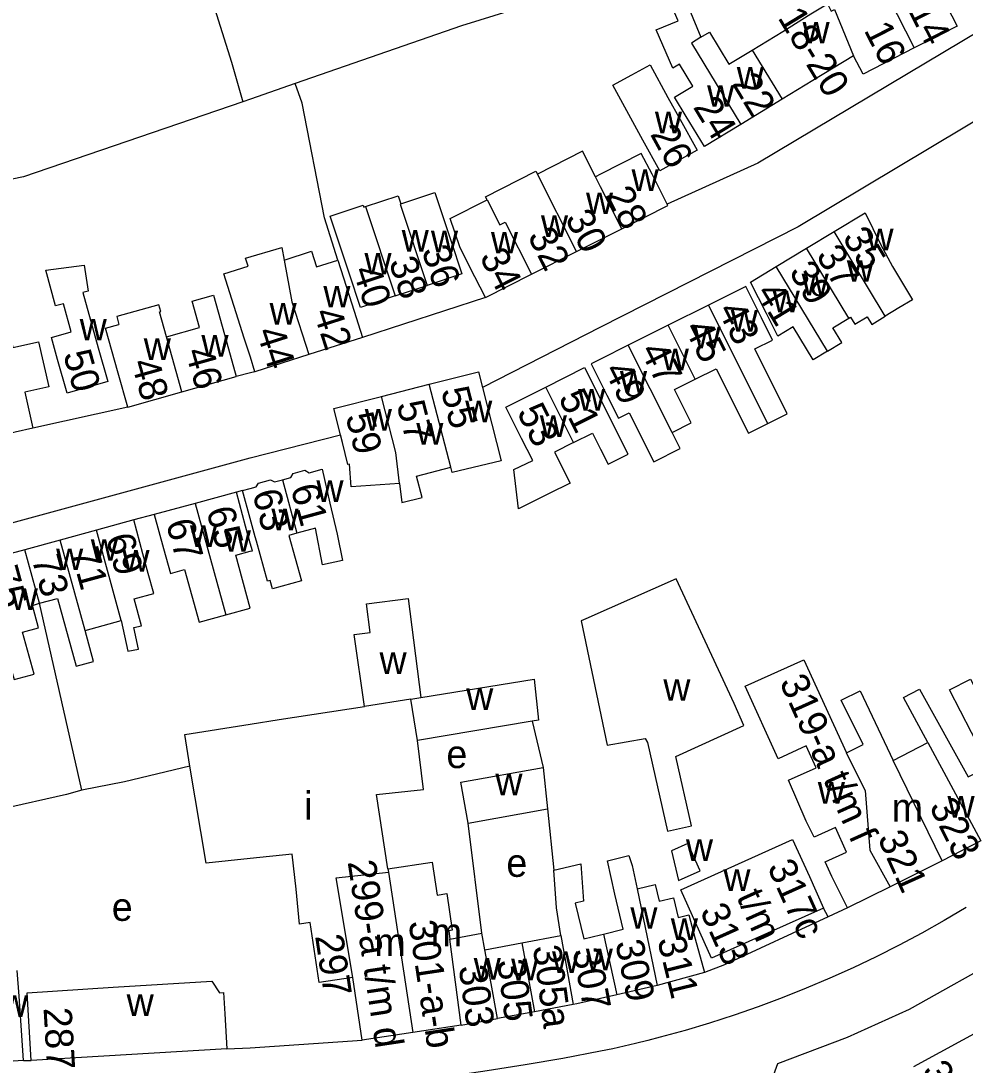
# Model space of a CAD drawing. Extents: x 163012 to 165277, y 382513 to 383987.
# Drawn here: x 163267.3 to 163402, y 383627.2 to 383776.1 of the extents above; entities that cross this region are included whole.
import ezdxf

# ---------------------------------------------------------------- set-up
doc = ezdxf.new("R2010")
doc.units = 0
for name, color, linetype in [('BLT_Basislijn', 7, 'Continuous'), ('BLT_Bebouwing', 7, 'Continuous'), ('BLT_Centroide', 7, 'Continuous'), ('BLT_Huisnummer', 7, 'Continuous'), ('BLT_Huisnummer_ tussenligend', 7, 'Continuous'), ('BLT_Huisnummer_reeks', 7, 'Continuous'), ('BLT_Onderverdeling_panden', 7, 'Continuous')]:
    doc.layers.add(name, color=color, linetype=linetype)

msp = doc.modelspace()

# ---------------------------------------------------------------- linework, layer by layer
at = {"layer": 'BLT_Basislijn'}
for p, q in [((163333.58, 383736.67), (163316.05, 383731.01)), ((163350, 383732.45), (163333.15, 383723.87)), ((163282.57, 383721.07), (163269.05, 383718.07)), ((163298.95, 383709.17), (163298.07, 383708.92)), ((163286.36, 383705.72), (163283.42, 383704.96)), ((163276.02, 383666.43), (163269.99, 383693.08)), ((163340.24, 383676.28), (163341.83, 383669.68)), ((163276.02, 383666.43), (163273.85, 383665.79)), ((163273.85, 383665.79), (163264.55, 383663.73)), ((163342.45, 383663.76), (163343.32, 383655.03)), ((163333.05, 383646.04), (163331.14, 383661.73)), ((163382.45, 383648.35), (163381.81, 383649.59)), ((163385.2, 383649.62), (163382.45, 383648.35)), ((163351.73, 383629.53), (163350, 383629.19)), ((163267.7, 383627.86), (163268.8, 383627.85))]:
    msp.add_line(p, q, dxfattribs=at)
for points in [[(163287.46, 383801.72), (163297.39, 383770.27), (163298.98, 383764.61)], [(163436.46, 383800.74), (163428.08, 383793.47), (163406.94, 383776.46), (163372.44, 383755.87), (163359.51, 383750)], [(163337.38, 383777.65), (163330.19, 383775.45), (163306.47, 383767.21)], [(163306.47, 383767.21), (163300.06, 383764.98), (163298.98, 383764.61)], [(163312.53, 383742.02), (163310.61, 383748.04), (163307.44, 383764.43), (163306.47, 383767.21)], [(163298.98, 383764.61), (163267.7, 383753.9), (163243.93, 383749)], [(163406.55, 383763.74), (163378.18, 383746.79), (163350, 383732.45)], [(163300.72, 383726.11), (163300.06, 383725.93), (163298.05, 383725.42)], [(163157.64, 383674.98), (163300.05, 383713.83), (163312.91, 383717.09)], [(163291.45, 383669.83), (163282.13, 383667.63), (163276.02, 383666.43)], [(163402.15, 383649.68), (163399, 383647.82), (163395.81, 383646.04), (163392.58, 383644.32), (163389.32, 383642.67), (163386.01, 383641.1), (163382.68, 383639.6), (163379.31, 383638.17), (163375.91, 383636.82), (163372.49, 383635.54), (163369.03, 383634.33), (163365.55, 383633.21), (163362.05, 383632.15), (163358.52, 383631.18), (163356.75, 383630.73)], [(163382.45, 383648.35), (163367.68, 383641.5), (163364.83, 383640.41)], [(163359.07, 383620.99), (163368.14, 383623.26), (163374.34, 383624.82), (163375.27, 383627.45), (163385.2, 383631.18), (163394.04, 383635.21), (163408, 383643), (163411.11, 383644.02), (163414.54, 383644.24)], [(163296.71, 383629.52), (163300.05, 383629.69), (163316.02, 383630.75)], [(163356.75, 383630.73), (163354.98, 383630.28), (163351.73, 383629.53)], [(163350, 383629.19), (163344.63, 383628.17), (163339.24, 383627.24), (163333.84, 383626.38), (163328.43, 383625.6), (163323.01, 383624.9), (163317.58, 383624.28), (163312.13, 383623.74), (163306.69, 383623.28), (163301.23, 383622.9), (163295.77, 383622.6), (163292.17, 383622.44)]]:
    msp.add_lwpolyline(points, dxfattribs=at)
at = {"layer": 'BLT_Bebouwing'}
for p, q in [((163371.62, 383771.99), (163375.98, 383774.64)), ((163386.09, 383771.17), (163380.25, 383767.62)), ((163380.25, 383767.62), (163375.89, 383764.97)), ((163375.89, 383764.97), (163369.99, 383761.39)), ((163350, 383754.29), (163349.26, 383753.92)), ((163350, 383744.98), (163353.01, 383746.5)), ((163346.59, 383743.25), (163350, 383744.98)), ((163379.37, 383743.72), (163383.29, 383746.09)), ((163340.16, 383740), (163346.59, 383743.25)), ((163375.04, 383741.09), (163379.37, 383743.72)), ((163333.58, 383736.67), (163340.16, 383740)), ((163320.72, 383736.91), (163325.27, 383738.42)), ((163365.4, 383735.62), (163359.65, 383732.74)), ((163359.65, 383732.74), (163353.93, 383729.88)), ((163316.05, 383731.01), (163308.39, 383728.56)), ((163353.93, 383729.88), (163350, 383727.92)), ((163308.39, 383728.56), (163300.72, 383726.11)), ((163290.31, 383723.24), (163298.05, 383725.42)), ((163318.76, 383722.59), (163325.56, 383724.31)), ((163282.57, 383721.07), (163290.31, 383723.24)), ((163269.05, 383718.07), (163261.12, 383716.28)), ((163298.07, 383708.92), (163292.21, 383707.32)), ((163292.21, 383707.32), (163286.36, 383705.72)), ((163283.42, 383704.96), (163278.12, 383703.51)), ((163278.12, 383703.51), (163272.96, 383702.1)), ((163306.67, 383703.06), (163305.56, 383702.76)), ((163272.96, 383702.1), (163267.9, 383700.72)), ((163267.9, 383700.72), (163261.81, 383699.06)), ((163316.64, 383693.01), (163322.56, 383693.76)), ((163317.16, 383688.91), (163316.64, 383693.01)), ((163322.56, 383693.76), (163324.35, 383679.63)), ((163276.48, 383689.22), (163281.64, 383690.61)), ((163314.88, 383688.62), (163317.16, 383688.91)), ((163316.33, 383678.38), (163314.88, 383688.62)), ((163304.15, 383676.48), (163316.33, 383678.38)), ((163370.45, 383675.63), (163369.03, 383678.78)), ((163340.24, 383676.28), (163323.89, 383673.51)), ((163324.73, 383666.53), (163323.89, 383673.51)), ((163391.74, 383670.66), (163396.65, 383673.24)), ((163341.83, 383669.68), (163342.45, 383663.76)), ((163318.04, 383665.82), (163324.73, 383666.53)), ((163319.67, 383655.2), (163318.04, 383665.82)), ((163331.14, 383661.73), (163342.45, 383663.76)), ((163404.23, 383659.2), (163398.71, 383656.33)), ((163360.13, 383657.78), (163361.11, 383653.53)), ((163398.71, 383656.33), (163391.29, 383652.65)), ((163391.29, 383652.65), (163385.2, 383649.62)), ((163328.5, 383645.19), (163333.05, 383646.04)), ((163333.49, 383643.67), (163333.05, 383646.04)), ((163338.78, 383644.65), (163344.32, 383645.68)), ((163350, 383645.81), (163350.43, 383645.91)), ((163333.49, 383643.67), (163338.78, 383644.65)), ((163316.02, 383630.75), (163314.67, 383639.7)), ((163358.08, 383638.57), (163352.32, 383637.25)), ((163352.32, 383637.25), (163350, 383636.72)), ((163340.6, 383634.82), (163335.31, 383633.84)), ((163346.09, 383635.84), (163340.6, 383634.82)), ((163406.88, 383633.67), (163394.6, 383626.96)), ((163323.22, 383631.84), (163316.02, 383630.75)), ((163330.14, 383632.89), (163323.22, 383631.84)), ((163296.71, 383629.52), (163268.8, 383627.85)), ((163267.7, 383627.86), (163261.75, 383627.46))]:
    msp.add_line(p, q, dxfattribs=at)
for points in [[(163388.81, 383783.88), (163387.24, 383786.91), (163393.4, 383790.03), (163394.94, 383787), (163398.59, 383779.86), (163400.86, 383775.4), (163394.74, 383772.28)], [(163369.99, 383761.39), (163364.81, 383758.24), (163362.22, 383762.51), (163360.55, 383765.25), (163363.16, 383766.83), (163361.26, 383769.95), (163360.32, 383769.38), (163357.95, 383774.88), (163361.05, 383776.14), (163360.01, 383778.51), (163362.02, 383779.39), (163364.3, 383773.8)], [(163375.98, 383774.64), (163379.99, 383777.14), (163382.35, 383778.57)], [(163364.3, 383773.8), (163365.53, 383774.55), (163368.31, 383769.98), (163371.62, 383771.99)], [(163394.74, 383772.28), (163387.43, 383768.55), (163386.09, 383771.17)], [(163359.61, 383765.23), (163361.35, 383762.09), (163363.76, 383757.71), (163358.44, 383754.78), (163356.02, 383759.15), (163354.31, 383762.27), (163351.73, 383766.96), (163354.47, 383768.47), (163357.05, 383769.89), (163359.61, 383765.23)], [(163349.26, 383753.92), (163347.43, 383757.54), (163341, 383754.29)], [(163359.51, 383750), (163357.34, 383754.29), (163355.81, 383757.23), (163350, 383754.29)], [(163333.82, 383750.61), (163333.59, 383751.07), (163340.79, 383754.71), (163341, 383754.29)], [(163316.49, 383749.67), (163321.15, 383751.21), (163321.53, 383750.05)], [(163321.53, 383750.05), (163326.36, 383751.65), (163328.63, 383744.8), (163330.21, 383740.05), (163325.27, 383738.42)], [(163320.72, 383736.91), (163315.77, 383735.27), (163314.2, 383740.02), (163311.45, 383748.31), (163316.14, 383749.87), (163316.24, 383749.58), (163316.49, 383749.67)], [(163333.58, 383736.67), (163331.33, 383741.13), (163329.92, 383743.92), (163328.55, 383747.94), (163333.82, 383750.61)], [(163353.01, 383746.5), (163359.59, 383749.83), (163359.51, 383750)], [(163383.29, 383746.09), (163387.72, 383748.77), (163389.94, 383744.29), (163391.61, 383741.13), (163394.49, 383736.38), (163392.53, 383735.2), (163390.6, 383734.03)], [(163300.72, 383726.11), (163300.06, 383728.2), (163299.2, 383730.87), (163296.26, 383740.07), (163299.74, 383741.18), (163299.39, 383742.29), (163304.56, 383743.81), (163304.88, 383742.03)], [(163304.88, 383742.03), (163308.8, 383743.29), (163309.51, 383741.05), (163312.53, 383742.02)], [(163312.53, 383742.02), (163314.53, 383735.77), (163316.05, 383731.01)], [(163277.51, 383732.58), (163278.37, 383729.5), (163279.73, 383724.69), (163273.93, 383723.06), (163272.58, 383727.87), (163271.7, 383731.01), (163274.52, 383731.81), (163273.4, 383735.8), (163272.28, 383735.49), (163270.9, 383740.59), (163276.37, 383741.3), (163276.91, 383737.6), (163276.16, 383737.39), (163277.51, 383732.58)], [(163382.35, 383729.02), (163380.31, 383727.78), (163377.45, 383732.52), (163375.27, 383731.19), (163373.64, 383734.41), (163371.39, 383738.88), (163375.04, 383741.09)], [(163373.85, 383718.73), (163376.63, 383720.12), (163372.01, 383729.35), (163374.53, 383730.61), (163372.93, 383733.8), (163370.7, 383738.27), (163365.4, 383735.62)], [(163288.11, 383731.08), (163292.82, 383732.41), (163291.76, 383736.18), (163294.79, 383737.03), (163296.7, 383730.23), (163298.05, 383725.42)], [(163288.11, 383731.08), (163287.11, 383734.65), (163287.29, 383734.7), (163287.03, 383735.65), (163281.01, 383733.96), (163281.32, 383732.86)], [(163282.57, 383721.07), (163281.22, 383725.88), (163279.41, 383732.32), (163281.32, 383732.86)], [(163382.35, 383729.02), (163384.39, 383730.26), (163383.11, 383732.37), (163385.41, 383733.76)], [(163385.41, 383733.76), (163385.65, 383733.91), (163386.28, 383732.87), (163388.02, 383733.92), (163388.67, 383732.86), (163390.6, 383734.03)], [(163261.94, 383728.55), (163261.7, 383729.62), (163265.94, 383730.58), (163266.18, 383729.54), (163269.86, 383730.38)], [(163269.86, 383730.38), (163271.32, 383723.94), (163267.9, 383723.17), (163269.05, 383718.07)], [(163350, 383727.92), (163348.66, 383727.24), (163350, 383724.57)], [(163325.56, 383724.31), (163332.59, 383726.09), (163333.15, 383723.87)], [(163342.19, 383723.92), (163347.73, 383726.69), (163350, 383722.17)], [(163363.51, 383725.04), (163366.48, 383726.53), (163371.07, 383717.34), (163373.85, 383718.73)], [(163346.16, 383715.99), (163343.45, 383714.63), (163345.66, 383710.21), (163342.69, 383708.72), (163338.31, 383706.53), (163337.65, 383712.16), (163340.33, 383713.44), (163338.74, 383716.6), (163336.5, 383721.07), (163342.19, 383723.92)], [(163350, 383724.57), (163350.9, 383722.77), (163352.54, 383719.49), (163354.09, 383720.26), (163357.59, 383713.26), (163361.37, 383715.16), (163360.22, 383717.45)], [(163360.22, 383717.45), (163362.92, 383718.8), (163360.54, 383723.55), (163363.51, 383725.04)], [(163312.91, 383717.09), (163311.95, 383720.86), (163318.76, 383722.59)], [(163333.15, 383723.87), (163335.81, 383713.38), (163328.86, 383711.74), (163328.67, 383712.47)], [(163350, 383715.07), (163351.08, 383712.92), (163353.92, 383714.34), (163350, 383722.17)], [(163321.31, 383710.15), (163314.45, 383709.71), (163314.19, 383712.92), (163313.98, 383712.86), (163313.18, 383716.01), (163312.91, 383717.09)], [(163346.16, 383715.99), (163348.87, 383717.34), (163350, 383715.07)], [(163304.66, 383710.69), (163305.83, 383711.01), (163306.16, 383711.59), (163307.83, 383712.05), (163308.43, 383711.7), (163310.29, 383712.21), (163311.41, 383707.34), (163312.42, 383702.96), (163313.22, 383699.18), (163310.34, 383698.57), (163309.34, 383703.79), (163306.67, 383703.06)], [(163321.31, 383710.15), (163321.68, 383707.43), (163324.54, 383708.15), (163323.76, 383711.23), (163328.67, 383712.47)], [(163298.95, 383709.17), (163300.05, 383709.47), (163300.9, 383709.71), (163301.2, 383710.22), (163302.95, 383710.69), (163303.5, 383710.38), (163304.66, 383710.69)], [(163303.21, 383695.13), (163302.89, 383696.32), (163302.49, 383696.22), (163300.92, 383701.96), (163300.76, 383702.55), (163300.05, 383705.15), (163298.95, 383709.17)], [(163296.55, 383691.44), (163300.05, 383692.4), (163298, 383699.93), (163300.05, 383700.49), (163300.35, 383700.57), (163300.05, 383701.65), (163299.39, 383704.09), (163298.07, 383708.92)], [(163281.64, 383690.61), (163282.59, 383686.23), (163284.11, 383686.55), (163283.45, 383689.64), (163284.52, 383689.87), (163283.48, 383693.71), (163286.28, 383694.47), (163285.5, 383697.33), (163284.74, 383700.13), (163283.42, 383704.96)], [(163286.36, 383705.72), (163287.68, 383700.9), (163288.65, 383697.33), (163290.69, 383697.89), (163292.74, 383690.4), (163296.55, 383691.44)], [(163305.56, 383702.76), (163307.34, 383696.26), (163303.21, 383695.13)], [(163369.03, 383678.78), (163360.77, 383696.56), (163347.88, 383690.85)], [(163269.87, 383689.57), (163269, 383692.77), (163269.99, 383693.08)], [(163269.99, 383693.08), (163272.58, 383693.75), (163275.21, 383684.11), (163277.69, 383684.79), (163276.48, 383689.22)], [(163347.88, 383690.85), (163347.23, 383690.56), (163350.92, 383672.86)], [(163265.14, 383686.4), (163266.4, 383682.19), (163269.21, 383682.96), (163267.57, 383688.94), (163269.87, 383689.57)], [(163376.81, 383667.83), (163380.75, 383669.63), (163379.34, 383672.73), (163375.34, 383670.9), (163370.62, 383681.25), (163378.98, 383685.01), (163385.06, 383671.77)], [(163324.35, 383679.63), (163340.53, 383682.24), (163341.13, 383676.42), (163340.24, 383676.28)], [(163405.36, 383669.85), (163402.88, 383674.67), (163399.76, 383680.72), (163402.73, 383682.27), (163405.88, 383676.24), (163408.39, 383671.44), (163411.34, 383672.99)], [(163396.65, 383673.24), (163393.2, 383679.63), (163395.49, 383680.83), (163402.41, 383668.31), (163405.36, 383669.85)], [(163385.06, 383671.77), (163387.44, 383672.96), (163384.32, 383679.25), (163387.04, 383680.6), (163391.74, 383670.66)], [(163291.45, 383669.83), (163290.7, 383674.38), (163300.05, 383675.84), (163304.15, 383676.48)], [(163359.53, 383660.57), (163362.96, 383661.34), (163360.73, 383671.25), (163370.45, 383675.63)], [(163350.92, 383672.86), (163356.34, 383673.81)], [(163356.34, 383673.81), (163356.68, 383673.22), (163359.53, 383660.57)], [(163306.04, 383657.3), (163300.05, 383656.67), (163293.76, 383656), (163291.45, 383669.83)], [(163331.14, 383661.73), (163330.09, 383667.58), (163341.83, 383669.68)], [(163385.2, 383649.62), (163382.98, 383654.11), (163382.01, 383656.18), (163385.09, 383657.59), (163383.49, 383661.09), (163380.45, 383659.7), (163379.32, 383662), (163376.81, 383667.83)], [(163361.11, 383653.53), (163364.21, 383654.92), (163362.45, 383658.82), (163360.13, 383657.78)], [(163381.81, 383649.59), (163365.83, 383642.45), (163361.43, 383652.23), (163377.39, 383659.41)], [(163377.39, 383659.41), (163379.77, 383654.11), (163381.81, 383649.59)], [(163308.6, 383647.55), (163307.09, 383647.32), (163306.57, 383652.29), (163306.04, 383657.3)], [(163350.43, 383645.91), (163353.24, 383646.6), (163352.03, 383651.58), (163351, 383656.36), (163354.04, 383657.13), (163354.51, 383655.68), (163355.21, 383652.35)], [(163319.67, 383655.2), (163325.99, 383656.16), (163326.7, 383651.46), (163328.06, 383651.67), (163328.84, 383646.47), (163328.34, 383646.38), (163328.5, 383645.19)], [(163343.32, 383655.03), (163347.18, 383655.91), (163347.56, 383650.58), (163346.38, 383650.29), (163347.61, 383645.23), (163350, 383645.81)], [(163344.32, 383645.68), (163343.7, 383649.63), (163343.32, 383655.03)], [(163355.21, 383652.35), (163357.77, 383652.98), (163358.35, 383650.6), (163360.38, 383651.09), (163361.07, 383648.26), (163362.58, 383648.63), (163363.51, 383645.24), (163364.83, 383640.41)], [(163314.67, 383639.7), (163309.89, 383638.97), (163308.6, 383647.55)], [(163267.7, 383627.86), (163267.36, 383632.85), (163267.08, 383637.04), (163266.82, 383640.7)], [(163268.8, 383627.85), (163268.22, 383637.5), (163280.49, 383638.33), (163294.56, 383639.18), (163295.65, 383637.54), (163296.23, 383637.58), (163296.41, 383634.51), (163296.71, 383629.52)], [(163364.83, 383640.41), (163358.08, 383638.57)], [(163350, 383636.72), (163346.63, 383635.94), (163346.09, 383635.84)], [(163330.14, 383632.89), (163335.31, 383633.84)]]:
    msp.add_lwpolyline(points, dxfattribs=at)
at = {"layer": 'BLT_Onderverdeling_panden'}
for p, q in [((163388.81, 383783.88), (163394.74, 383772.28)), ((163371.62, 383771.99), (163375.89, 383764.97)), ((163346.59, 383743.25), (163341, 383754.29)), ((163350, 383752.46), (163349.26, 383753.92)), ((163353.01, 383746.5), (163350, 383752.46)), ((163316.49, 383749.67), (163320.72, 383736.91)), ((163390.6, 383734.03), (163383.29, 383746.09)), ((163385.41, 383733.76), (163379.37, 383743.72)), ((163382.35, 383729.02), (163375.04, 383741.09)), ((163373.85, 383718.73), (163365.4, 383735.62)), ((163363.51, 383725.04), (163359.65, 383732.74)), ((163290.31, 383723.24), (163288.11, 383731.08)), ((163360.22, 383717.45), (163353.93, 383729.88)), ((163328.67, 383712.47), (163325.56, 383724.31)), ((163346.16, 383715.99), (163342.19, 383723.92)), ((163304.66, 383710.69), (163306.67, 383703.06)), ((163292.21, 383707.32), (163296.55, 383691.44)), ((163281.64, 383690.61), (163278.12, 383703.51)), ((163276.48, 383689.22), (163272.96, 383702.1)), ((163322.96, 383679.41), (163316.33, 383678.38)), ((163322.96, 383679.41), (163324.35, 383679.63)), ((163323.89, 383673.51), (163322.96, 383679.41)), ((163396.65, 383673.24), (163404.23, 383659.2)), ((163398.71, 383656.33), (163391.74, 383670.66)), ((163319.67, 383655.2), (163319.75, 383654.71)), ((163319.75, 383654.71), (163323.22, 383631.84)), ((163355.21, 383652.35), (163358.08, 383638.57)), ((163330.14, 383632.89), (163328.5, 383645.19)), ((163344.32, 383645.68), (163346.09, 383635.84)), ((163350.43, 383645.91), (163352.32, 383637.25)), ((163334.38, 383638.86), (163333.49, 383643.67)), ((163338.78, 383644.65), (163340.6, 383634.82)), ((163335.31, 383633.84), (163334.38, 383638.86))]:
    msp.add_line(p, q, dxfattribs=at)
for points in [[(163382.35, 383778.57), (163382.88, 383777.53), (163383.35, 383777.77), (163386.09, 383771.17)], [(163364.3, 383773.8), (163362.95, 383772.98), (163369.99, 383761.39)], [(163321.53, 383750.05), (163321.4, 383750), (163325.27, 383738.42)], [(163333.82, 383750.61), (163335.62, 383747.04), (163336.4, 383747.43), (163340.16, 383740)], [(163304.88, 383742.03), (163305.98, 383736.08), (163308.39, 383728.56)], [(163321.31, 383710.15), (163320.79, 383714.59), (163318.76, 383722.59)], [(163269.99, 383693.08), (163267.9, 383700.72)], [(163387.73, 383666.4), (163385.06, 383671.77)], [(163387.73, 383666.4), (163388.38, 383657.87), (163391.29, 383652.65)], [(163314.67, 383639.7), (163312.29, 383653.94), (163319.75, 383654.71)]]:
    msp.add_lwpolyline(points, dxfattribs=at)

# ---------------------------------------------------------------- texts
at = {"layer": 'BLT_Centroide'}
for s, p in [('w', (163378.8, 383772.92)), ('w', (163369.42, 383766.5)), ('w', (163365.19, 383763.89)), ('w', (163357.75, 383760.12)), ('w', (163354.42, 383751.88)), ('w', (163347.92, 383748.59)), ('w', (163341.5, 383745.34)), ('w', (163321.64, 383743.25)), ('w', (163387.91, 383743.42)), ('w', (163325.81, 383743.14)), ('w', (163334.36, 383742.98)), ('w', (163316.33, 383739.98)), ('w', (163385.11, 383738.94)), ('w', (163378.67, 383737.02)), ('w', (163310.47, 383735.28)), ('w', (163374.54, 383734.59)), ('w', (163302.8, 383732.84)), ('w', (163368.57, 383731.84)), ('w', (163275.72, 383730.56)), ('w', (163363.26, 383729.44)), ('w', (163284.86, 383727.78)), ('w', (163293.08, 383728.25)), ('w', (163358.72, 383726.3)), ('w', (163352.76, 383723.12)), ('w', (163346.79, 383720.56)), ('w', (163330.69, 383718.91)), ('w', (163316.38, 383717.72)), ('w', (163341.33, 383716.81)), ('w', (163323.72, 383715.72)), ('w', (163309.48, 383707.52)), ('w', (163303.06, 383703.5)), ('w', (163291.45, 383701.11)), ('w', (163296.28, 383700.42)), ('w', (163277.3, 383699.14)), ('w', (163272.36, 383697.81)), ('w', (163281.81, 383697.59)), ('w', (163265.89, 383692.12)), ('w', (163318.48, 383683.01)), ('w', (163358.95, 383679.17)), ('w', (163330.84, 383677.88)), ('e', (163328.02, 383669.57)), ('w', (163335, 383665.69)), ('w', (163380.98, 383664.51)), ('i', (163307.72, 383662.22)), ('m', (163391.52, 383661.95)), ('w', (163399.47, 383662.5)), ('w', (163362.17, 383656.34)), ('e', (163336.57, 383654.06)), ('w', (163367.51, 383652.06)), ('e', (163280.3, 383647.78)), ('w', (163354.25, 383646.66)), ('w', (163360.02, 383645.05)), ('m', (163325.8, 383644.17)), ('m', (163317.75, 383642.75)), ('w', (163347.89, 383640.75)), ('w', (163331.91, 383639.42)), ('w', (163337.25, 383639.3)), ('w', (163343.08, 383640.36)), ('w', (163264.48, 383634.09)), ('w', (163282.42, 383634.22))]:
    msp.add_text(s, height=4, dxfattribs=at).set_placement(p)
at = {"layer": 'BLT_Huisnummer'}
for s, rotation, p in [('14', 297.0444, (163393.82, 383777.61)), ('24', 301.2811, (163363.11, 383763.86)), ('26', 298.7635, (163357, 383760)), ('28', 296.8332, (163350.64, 383751.34)), ('30', 296.8422, (163344.87, 383748)), ('35', 301.1992, (163384.4, 383745.25)), ('36', 288.3361, (163324.45, 383743.41)), ('34', 296.8315, (163332.68, 383742.51)), ('39', 301.2011, (163376.79, 383740.36)), ('40', 288.3371, (163314.62, 383740.55)), ('42', 287.733, (163309.04, 383734.55)), ('43', 296.5813, (163366.62, 383734.92)), ('44', 287.7303, (163300.89, 383731.84)), ('50', 285.6983, (163273.34, 383728.64)), ('46', 285.6932, (163290.76, 383729)), ('47', 296.5945, (163355.57, 383729.14)), ('48', 285.6932, (163283.05, 383727.41)), ('55', 284.2381, (163327.23, 383723.46)), ('53', 296.5912, (163338, 383720.36)), ('59', 284.2245, (163313.61, 383719.78)), ('63', 285.2742, (163300.31, 383708.8)), ('61', 285.2742, (163305.77, 383709.55)), ('65', 285.271, (163293.74, 383706.34)), ('67', 285.271, (163287.99, 383704.57)), ('69', 285.2481, (163279.43, 383702.49)), ('73', 285.2412, (163268.86, 383699.43)), ('319-a t/m f', 294.2125, (163375.45, 383681.86)), ('323', 296.3076, (163396.8, 383664.12)), ('297', 278.5853, (163309.28, 383645.62)), ('311', 283.7243, (163358.06, 383645.11)), ('307', 280.5069, (163345.98, 383643.58)), ('305', 277.5641, (163335.24, 383642.09)), ('303', 277.5934, (163329.76, 383641.26)), ('287', 273.4277, (163270.56, 383635.35))]:
    msp.add_text(s, height=4, rotation=rotation, dxfattribs=at).set_placement(p)
at = {"layer": 'BLT_Huisnummer_ tussenligend'}
for s, rotation, p in [('16', 297.0444, (163387.49, 383774.83)), ('22', 301.2811, (163368.66, 383767.21)), ('32', 296.8422, (163339.53, 383745.47)), ('37', 301.1992, (163380.64, 383742.69)), ('38', 288.3361, (163319.77, 383741.8)), ('41', 301.2011, (163372.08, 383737.39)), ('45', 296.5813, (163361.87, 383732.35)), ('49', 296.5945, (163350.43, 383726.36)), ('51', 296.5945, (163343.91, 383722.39)), ('57', 284.2381, (163320.89, 383721.49)), ('71', 285.2481, (163274.41, 383700.47)), ('75', 285.2412, (163262.92, 383697.84)), ('321', 294.2125, (163389.44, 383659.61)), ('309', 281.7943, (163352.07, 383644.71)), ('305a', 277.5641, (163340.34, 383644.11))]:
    msp.add_text(s, height=4, rotation=rotation, dxfattribs=at).set_placement(p)
at = {"layer": 'BLT_Huisnummer_reeks'}
for s, rotation, p in [('18-20', 301.2891, (163375.18, 383776.61)), ('299-a t/m d', 278.5849, (163313.92, 383656.2)), ('317c', 294.2021, (163373.72, 383655.48)), ('t/m', 294.2021, (163369.32, 383651.24)), ('313', 294.2021, (163364.11, 383649.21)), ('301-a-b', 278.564, (163322.6, 383647.62)), ('356-358', 298.9842, (163395.73, 383626.48))]:
    msp.add_text(s, height=4, rotation=rotation, dxfattribs=at).set_placement(p)

doc.saveas('drawing.dxf')
